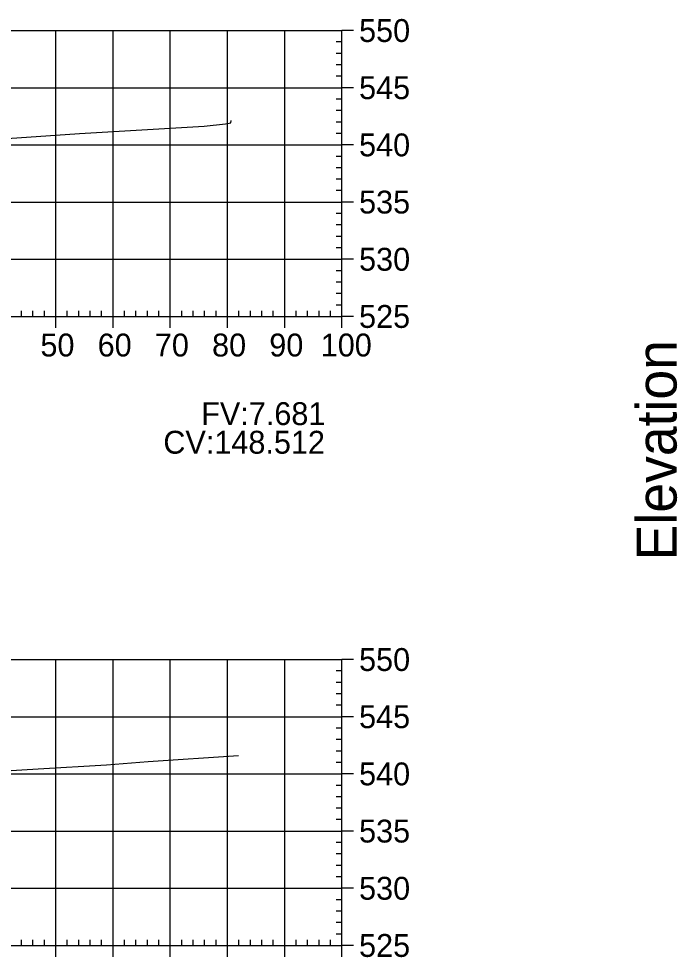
# Model space of a CAD drawing. Extents: x 704834 to 709892, y 372981 to 377533.
# Drawn here: x 705905.4 to 706020.5, y 373340.8 to 373504.9 of the extents above; entities that cross this region are included whole.
import ezdxf

# ---------------------------------------------------------------- set-up
doc = ezdxf.new("R2010")
doc.units = 0
for name, color, linetype in [('57', 7, 'Continuous'), ('59', 7, 'Continuous'), ('60', 7, 'Continuous'), ('Existing', 7, 'Continuous')]:
    doc.layers.add(name, color=color, linetype=linetype)

msp = doc.modelspace()

# ---------------------------------------------------------------- linework, layer by layer
at = {"layer": '57'}
for p, q in [((705761.87, 373502.82), (705961.87, 373502.82)), ((705911.87, 373452.82), (705911.87, 373502.82)), ((705921.87, 373452.82), (705921.87, 373502.82)), ((705931.87, 373452.82), (705931.87, 373502.82)), ((705941.87, 373452.82), (705941.87, 373502.82)), ((705951.87, 373452.82), (705951.87, 373502.82)), ((705961.87, 373452.82), (705961.87, 373502.82)), ((705961.87, 373452.82), (705961.87, 373502.82)), ((705963.87, 373502.82), (705961.87, 373502.82)), ((705961.87, 373500.82), (705960.87, 373500.82)), ((705961.87, 373498.82), (705960.87, 373498.82)), ((705961.87, 373496.82), (705960.87, 373496.82)), ((705961.87, 373494.82), (705960.87, 373494.82)), ((705761.87, 373492.82), (705961.87, 373492.82)), ((705963.87, 373492.82), (705961.87, 373492.82)), ((705961.87, 373490.82), (705960.87, 373490.82)), ((705961.87, 373488.82), (705960.87, 373488.82)), ((705961.87, 373486.82), (705960.87, 373486.82)), ((705961.87, 373484.82), (705960.87, 373484.82)), ((705761.87, 373482.82), (705961.87, 373482.82)), ((705963.87, 373482.82), (705961.87, 373482.82)), ((705961.87, 373480.82), (705960.87, 373480.82)), ((705961.87, 373478.82), (705960.87, 373478.82)), ((705961.87, 373476.82), (705960.87, 373476.82)), ((705961.87, 373474.82), (705960.87, 373474.82)), ((705761.87, 373472.82), (705961.87, 373472.82)), ((705963.87, 373472.82), (705961.87, 373472.82)), ((705961.87, 373470.82), (705960.87, 373470.82)), ((705961.87, 373468.82), (705960.87, 373468.82)), ((705961.87, 373466.82), (705960.87, 373466.82)), ((705961.87, 373464.82), (705960.87, 373464.82)), ((705761.87, 373462.82), (705961.87, 373462.82)), ((705963.87, 373462.82), (705961.87, 373462.82)), ((705961.87, 373460.82), (705960.87, 373460.82)), ((705961.87, 373458.82), (705960.87, 373458.82)), ((705961.87, 373456.82), (705960.87, 373456.82)), ((705905.87, 373452.82), (705905.87, 373453.82)), ((705907.87, 373452.82), (705907.87, 373453.82)), ((705909.87, 373452.82), (705909.87, 373453.82)), ((705913.87, 373452.82), (705913.87, 373453.82)), ((705915.87, 373452.82), (705915.87, 373453.82)), ((705917.87, 373452.82), (705917.87, 373453.82)), ((705919.87, 373452.82), (705919.87, 373453.82)), ((705923.87, 373452.82), (705923.87, 373453.82)), ((705925.87, 373452.82), (705925.87, 373453.82)), ((705927.87, 373452.82), (705927.87, 373453.82)), ((705929.87, 373452.82), (705929.87, 373453.82)), ((705933.87, 373452.82), (705933.87, 373453.82)), ((705935.87, 373452.82), (705935.87, 373453.82)), ((705937.87, 373452.82), (705937.87, 373453.82)), ((705939.87, 373452.82), (705939.87, 373453.82)), ((705943.87, 373452.82), (705943.87, 373453.82)), ((705945.87, 373452.82), (705945.87, 373453.82)), ((705947.87, 373452.82), (705947.87, 373453.82)), ((705949.87, 373452.82), (705949.87, 373453.82)), ((705953.87, 373452.82), (705953.87, 373453.82)), ((705955.87, 373452.82), (705955.87, 373453.82)), ((705957.87, 373452.82), (705957.87, 373453.82)), ((705959.87, 373452.82), (705959.87, 373453.82)), ((705961.87, 373454.82), (705960.87, 373454.82)), ((705761.87, 373452.82), (705961.87, 373452.82)), ((705761.87, 373452.82), (705961.87, 373452.82)), ((705911.87, 373450.82), (705911.87, 373452.82)), ((705921.87, 373450.82), (705921.87, 373452.82)), ((705931.87, 373450.82), (705931.87, 373452.82)), ((705941.87, 373450.82), (705941.87, 373452.82)), ((705951.87, 373450.82), (705951.87, 373452.82)), ((705961.87, 373450.82), (705961.87, 373452.82)), ((705963.87, 373452.82), (705961.87, 373452.82)), ((705761.87, 373392.82), (705961.87, 373392.82)), ((705911.87, 373342.82), (705911.87, 373392.82)), ((705921.87, 373342.82), (705921.87, 373392.82)), ((705931.87, 373342.82), (705931.87, 373392.82)), ((705941.87, 373342.82), (705941.87, 373392.82)), ((705951.87, 373342.82), (705951.87, 373392.82)), ((705961.87, 373342.82), (705961.87, 373392.82)), ((705961.87, 373342.82), (705961.87, 373392.82)), ((705963.87, 373392.82), (705961.87, 373392.82)), ((705961.87, 373390.82), (705960.87, 373390.82)), ((705961.87, 373388.82), (705960.87, 373388.82)), ((705961.87, 373386.82), (705960.87, 373386.82)), ((705961.87, 373384.82), (705960.87, 373384.82)), ((705761.87, 373382.82), (705961.87, 373382.82)), ((705963.87, 373382.82), (705961.87, 373382.82)), ((705961.87, 373380.82), (705960.87, 373380.82)), ((705961.87, 373378.82), (705960.87, 373378.82)), ((705961.87, 373376.82), (705960.87, 373376.82)), ((705961.87, 373374.82), (705960.87, 373374.82)), ((705761.87, 373372.82), (705961.87, 373372.82)), ((705963.87, 373372.82), (705961.87, 373372.82)), ((705961.87, 373370.82), (705960.87, 373370.82)), ((705961.87, 373368.82), (705960.87, 373368.82)), ((705961.87, 373366.82), (705960.87, 373366.82)), ((705961.87, 373364.82), (705960.87, 373364.82)), ((705761.87, 373362.82), (705961.87, 373362.82)), ((705963.87, 373362.82), (705961.87, 373362.82)), ((705961.87, 373360.82), (705960.87, 373360.82)), ((705961.87, 373358.82), (705960.87, 373358.82)), ((705961.87, 373356.82), (705960.87, 373356.82)), ((705961.87, 373354.82), (705960.87, 373354.82)), ((705761.87, 373352.82), (705961.87, 373352.82)), ((705963.87, 373352.82), (705961.87, 373352.82)), ((705961.87, 373350.82), (705960.87, 373350.82)), ((705961.87, 373348.82), (705960.87, 373348.82)), ((705961.87, 373346.82), (705960.87, 373346.82)), ((705905.87, 373342.82), (705905.87, 373343.82)), ((705907.87, 373342.82), (705907.87, 373343.82)), ((705909.87, 373342.82), (705909.87, 373343.82)), ((705913.87, 373342.82), (705913.87, 373343.82)), ((705915.87, 373342.82), (705915.87, 373343.82)), ((705917.87, 373342.82), (705917.87, 373343.82)), ((705919.87, 373342.82), (705919.87, 373343.82)), ((705923.87, 373342.82), (705923.87, 373343.82)), ((705925.87, 373342.82), (705925.87, 373343.82)), ((705927.87, 373342.82), (705927.87, 373343.82)), ((705929.87, 373342.82), (705929.87, 373343.82)), ((705933.87, 373342.82), (705933.87, 373343.82)), ((705935.87, 373342.82), (705935.87, 373343.82)), ((705937.87, 373342.82), (705937.87, 373343.82)), ((705939.87, 373342.82), (705939.87, 373343.82)), ((705943.87, 373342.82), (705943.87, 373343.82)), ((705945.87, 373342.82), (705945.87, 373343.82)), ((705947.87, 373342.82), (705947.87, 373343.82)), ((705949.87, 373342.82), (705949.87, 373343.82)), ((705953.87, 373342.82), (705953.87, 373343.82)), ((705955.87, 373342.82), (705955.87, 373343.82)), ((705957.87, 373342.82), (705957.87, 373343.82)), ((705959.87, 373342.82), (705959.87, 373343.82)), ((705961.87, 373344.82), (705960.87, 373344.82)), ((705761.87, 373342.82), (705961.87, 373342.82)), ((705761.87, 373342.82), (705961.87, 373342.82)), ((705911.87, 373340.82), (705911.87, 373342.82)), ((705921.87, 373340.82), (705921.87, 373342.82)), ((705931.87, 373340.82), (705931.87, 373342.82)), ((705941.87, 373340.82), (705941.87, 373342.82)), ((705951.87, 373340.82), (705951.87, 373342.82)), ((705961.87, 373340.82), (705961.87, 373342.82)), ((705963.87, 373342.82), (705961.87, 373342.82))]:
    msp.add_line(p, q, dxfattribs=at)
at = {"layer": 'Existing'}
for points in [[(705903.34, 373483.94), (705916, 373484.79), (705937.77, 373486.07), (705941.55, 373486.49), (705942.46, 373486.68), (705942.54, 373487.08)], [(705902.06, 373373.28), (705908.78, 373373.73), (705920.71, 373374.42), (705928, 373374.97), (705943.8, 373376.03)]]:
    msp.add_lwpolyline(points, dxfattribs=at)

# ---------------------------------------------------------------- texts
msp.add_text('CV:148.512', height=4).set_placement((705930.66, 373428.82))
at = {"layer": '57'}
for s, p in [('550', (705964.87, 373500.82)), ('545', (705964.87, 373490.82)), ('540', (705964.87, 373480.82)), ('535', (705964.87, 373470.82)), ('530', (705964.87, 373460.82)), ('525', (705964.87, 373450.82)), ('50', (705909.18, 373445.82)), ('60', (705919.18, 373445.82)), ('70', (705929.18, 373445.82)), ('80', (705939.18, 373445.82)), ('90', (705949.18, 373445.82)), ('100', (705958.17, 373445.82)), ('550', (705964.87, 373390.82)), ('545', (705964.87, 373380.82)), ('540', (705964.87, 373370.82)), ('535', (705964.87, 373360.82)), ('530', (705964.87, 373350.82)), ('525', (705964.87, 373340.82))]:
    msp.add_text(s, height=4, dxfattribs=at).set_placement(p)
at = {"layer": '59'}
msp.add_text('FV:7.681', height=4, dxfattribs=at).set_placement((705937.28, 373433.82))
at = {"layer": '60'}
msp.add_text('Elevation', height=7, rotation=90, dxfattribs=at).set_placement((706020.37, 373410.18))

doc.saveas('drawing.dxf')
